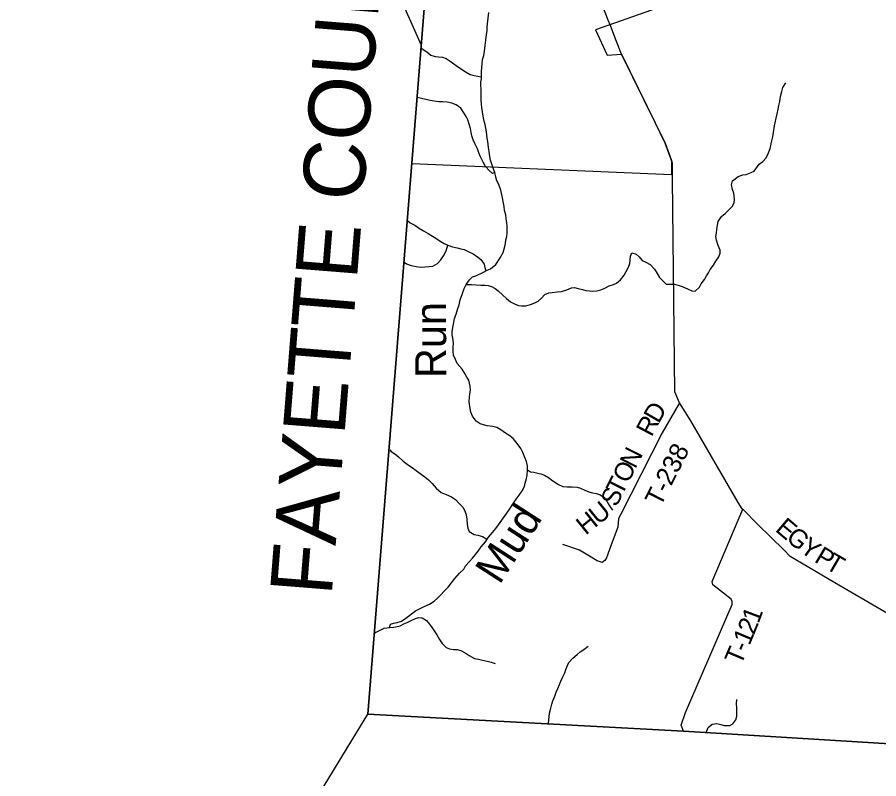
# Model space of a CAD drawing. Extents: x 1643459 to 2064572, y 425441 to 780708.
# Drawn here: x 1746483 to 1760411, y 552035 to 564340 of the extents above; entities that cross this region are included whole.
import ezdxf

# ---------------------------------------------------------------- set-up
doc = ezdxf.new("R2010")
doc.units = 0
for name, color, linetype in [('GM_X_Airport_Class_2', 7, 'Continuous'), ('GM_X_City_Street', 7, 'Continuous'), ('GM_X_Interchange_Ramps', 7, 'Continuous'), ('GM_X_Interstate_Route', 7, 'Continuous'), ('GM_X_Major_River', 7, 'Continuous'), ('GM_X_Major_River_Text', 7, 'Continuous'), ('GM_X_Minor_Lake', 7, 'Continuous'), ('GM_X_Minor_River', 7, 'Continuous'), ('GM_X_Rail_Line_Text', 7, 'Continuous'), ('GM_X_Section_Text', 7, 'Continuous'), ('GM_X_Township_Subdivision', 7, 'Continuous'), ('GM_X_US_Route', 7, 'Continuous')]:
    doc.layers.add(name, color=color, linetype=linetype)

msp = doc.modelspace()

# ---------------------------------------------------------------- linework, layer by layer
at = {"layer": 'GM_X_Airport_Class_2'}
msp.add_lwpolyline([(1756038, 564295), (1755875, 564714), (1755772, 564973), (1755685, 565192), (1755583, 565474)], dxfattribs=at)
at = {"layer": 'GM_X_City_Street'}
msp.add_lwpolyline([(1782573, 583864), (1782039, 574916), (1781479, 565536), (1781241, 561540), (1781210, 561021), (1780907, 555957), (1780637, 551427), (1775689, 551676), (1765505, 552299), (1757255, 552802), (1752151, 553079), (1753220, 566444), (1753383, 568749), (1753386, 568784), (1753562, 571274), (1754339, 581698)], dxfattribs=at)
at = {"layer": 'GM_X_Interstate_Route'}
msp.add_lwpolyline([(1755763, 604727), (1755032, 592905), (1754900, 590773), (1754843, 589851), (1754339, 581698), (1753562, 571274), (1753386, 568784), (1753383, 568749), (1753220, 566444), (1752151, 553079), (1757255, 552802), (1765505, 552299), (1775689, 551676), (1780637, 551427), (1783571, 551280), (1785638, 551176)], dxfattribs=at)
at = {"layer": 'GM_X_Major_River_Text'}
for points in [[(1757187, 558111), (1756908, 557624), (1756238, 556299), (1756204, 556239), (1756191, 556101), (1756085, 555815), (1756007, 555607), (1755985, 555563), (1755939, 555532), (1755859, 555556), (1755708, 555650), (1755574, 555731), (1755305, 555819)], [(1757255, 552802), (1757218, 552901), (1757288, 553105), (1758041, 554853), (1758043, 554897), (1758023, 554938), (1757730, 555171), (1757719, 555220), (1758211, 556392)]]:
    msp.add_lwpolyline(points, dxfattribs=at)
at = {"layer": 'GM_X_Minor_Lake'}
for points in [[(1756172, 563951), (1756079, 564191), (1756038, 564295), (1756038, 564295)], [(1757078, 561729), (1757078, 561731), (1757076, 561984), (1756958, 562307), (1756795, 562637), (1756253, 563741), (1756172, 563951), (1756172, 563951)], [(1765505, 552299), (1764807, 552560), (1764341, 552747), (1763930, 552917), (1763539, 553073), (1763116, 553233), (1762950, 553300), (1762176, 553733), (1761760, 553973), (1761279, 554278), (1760515, 554726), (1759700, 555203), (1759163, 555520), (1758976, 555627), (1758876, 555736), (1758456, 556143), (1758211, 556392), (1758205, 556398), (1758138, 556499), (1757371, 557819), (1757187, 558111), (1757115, 558287), (1757078, 561729)]]:
    msp.add_lwpolyline(points, dxfattribs=at)
at = {"layer": 'GM_X_Minor_River'}
msp.add_lwpolyline([(1745018, 541341), (1746626, 544003), (1749295, 548387), (1749668, 549001), (1749707, 549064), (1752151, 553079), (1757255, 552802), (1765505, 552299), (1775689, 551676), (1780637, 551427), (1783571, 551280), (1785638, 551176), (1790527, 550930), (1792167, 550848), (1793633, 550783), (1798558, 550564), (1804852, 550246), (1808789, 550047), (1810012, 549985), (1810052, 549983), (1816905, 549626), (1824043, 549269)], dxfattribs=at)
at = {"layer": 'GM_X_Rail_Line_Text'}
msp.add_lwpolyline([(1758765, 565171), (1755833, 564137), (1756019, 563730), (1756253, 563741), (1756795, 562636), (1756958, 562307), (1757061, 562024), (1757061, 561796), (1752864, 561969), (1753016, 563885), (1751378, 567567)], dxfattribs=at)
at = {"layer": 'GM_X_US_Route'}
for points in [[(1754382, 560741), (1754397, 560795), (1754401, 560849), (1754406, 560905), (1754404, 560963), (1754399, 561017), (1754389, 561084), (1754380, 561148), (1754363, 561216), (1754353, 561281), (1754342, 561337), (1754323, 561447), (1754300, 561544), (1754269, 561636), (1754239, 561697), (1754218, 561755), (1754202, 561831), (1754175, 561904), (1754134, 562029), (1754121, 562089), (1754110, 562171), (1754102, 562233), (1754089, 562334), (1754082, 562384), (1754071, 562490), (1754059, 562549), (1754048, 562605), (1754034, 562661), (1754015, 562744), (1754004, 562812), (1753992, 562884), (1753989, 562938), (1753985, 563007), (1753984, 563065), (1753982, 563121), (1753981, 563179), (1753980, 563243), (1753980, 563293), (1753987, 563344), (1753989, 563402), (1753990, 563456), (1753992, 563532), (1753997, 563584), (1754007, 563656), (1754026, 563722), (1754039, 563792), (1754050, 563884), (1754058, 563972), (1754067, 564059), (1754078, 564123), (1754082, 564183), (1754087, 564235), (1754098, 564325), (1754105, 564419)], [(1753015, 563843), (1753104, 563783), (1753172, 563728), (1753238, 563704), (1753292, 563703), (1753360, 563695), (1753419, 563674), (1753483, 563633), (1753578, 563562), (1753684, 563489), (1753739, 563454), (1753805, 563413), (1753871, 563397), (1753929, 563386), (1753987, 563377)], [(1756974, 560025), (1757042, 560029), (1757110, 560028), (1757182, 560008), (1757234, 559990), (1757316, 559951), (1757388, 559919), (1757440, 559914), (1757510, 559980), (1757542, 560032), (1757595, 560102), (1757625, 560160), (1757657, 560212), (1757685, 560264), (1757738, 560332), (1757778, 560400), (1757825, 560468), (1757847, 560526), (1757847, 560578), (1757813, 560654), (1757786, 560737), (1757778, 560797), (1757786, 560857), (1757795, 560911), (1757803, 560981), (1757813, 561042), (1757868, 561120), (1757926, 561169), (1757992, 561235), (1758043, 561281), (1758073, 561341), (1758079, 561399), (1758068, 561498), (1758048, 561556), (1758028, 561630), (1758047, 561696), (1758137, 561766), (1758211, 561792), (1758269, 561801), (1758348, 561829), (1758398, 561853), (1758478, 561967), (1758537, 562008), (1758589, 562068), (1758627, 562150), (1758656, 562222), (1758684, 562345), (1758699, 562409), (1758709, 562477), (1758724, 562583), (1758734, 562635), (1758750, 562709), (1758767, 562780), (1758785, 562854), (1758795, 562916), (1758814, 562980), (1758822, 563058), (1758844, 563142), (1758861, 563206), (1758907, 563280)], [(1754202, 561831), (1754166, 561816), (1754115, 561864), (1754053, 561929), (1754016, 562000), (1753973, 562086), (1753945, 562147), (1753922, 562215), (1753883, 562298), (1753853, 562362), (1753834, 562425), (1753820, 562479), (1753811, 562545), (1753797, 562595), (1753766, 562682), (1753741, 562734), (1753701, 562797), (1753654, 562872), (1753578, 562926), (1753507, 562951), (1753433, 562966), (1753365, 562973), (1753299, 562975), (1753223, 562986), (1753161, 562997), (1753089, 563011), (1752948, 563046)], [(1752793, 561054), (1752834, 561017), (1752910, 560980), (1752971, 560939), (1753053, 560890), (1753129, 560847), (1753194, 560805), (1753252, 560768), (1753322, 560723), (1753387, 560686), (1753443, 560656), (1753521, 560631), (1753593, 560612), (1753653, 560598), (1753706, 560585), (1753774, 560554), (1753852, 560520), (1753923, 560471), (1753979, 560424), (1754030, 560353), (1754044, 560299), (1754059, 560243)], [(1752502, 554479), (1752517, 554531), (1752573, 554547), (1752625, 554562), (1752695, 554582), (1752768, 554631), (1752919, 554750), (1753060, 554819), (1753148, 554856), (1753223, 554905), (1753275, 554951), (1753330, 555005), (1753386, 555064), (1753449, 555132), (1753506, 555201), (1753560, 555273), (1753631, 555356), (1753702, 555424), (1753732, 555476), (1753795, 555545), (1753841, 555599), (1753894, 555661), (1753933, 555714), (1753983, 555784), (1754052, 555866), (1754099, 555937), (1754169, 556013), (1754218, 556079), (1754263, 556136), (1754315, 556212), (1754370, 556290), (1754435, 556383), (1754496, 556473), (1754547, 556551), (1754595, 556618), (1754648, 556690), (1754681, 556758), (1754697, 556812), (1754718, 556886), (1754726, 556940), (1754731, 557026), (1754730, 557094), (1754715, 557162), (1754691, 557227), (1754656, 557307), (1754622, 557370), (1754581, 557430), (1754545, 557481), (1754500, 557534), (1754430, 557586), (1754377, 557621), (1754303, 557674), (1754238, 557709), (1754170, 557729), (1754082, 557740), (1754022, 557753), (1753968, 557769), (1753904, 557812), (1753843, 557893), (1753818, 557957), (1753801, 558050), (1753789, 558128), (1753796, 558202), (1753802, 558254), (1753809, 558316), (1753808, 558380), (1753785, 558477), (1753749, 558527), (1753706, 558598), (1753674, 558652), (1753595, 558747), (1753568, 558808), (1753538, 558882), (1753529, 558945), (1753533, 559003), (1753536, 559081), (1753523, 559153), (1753513, 559209), (1753514, 559260), (1753533, 559352), (1753541, 559408), (1753554, 559472), (1753581, 559540), (1753607, 559636), (1753628, 559694), (1753645, 559774), (1753682, 559876), (1753708, 559955), (1753739, 560023), (1753792, 560097), (1753844, 560143), (1753899, 560162), (1754011, 560215), (1754081, 560251), (1754134, 560274), (1754218, 560345), (1754289, 560451), (1754338, 560541), (1754365, 560635), (1754374, 560685), (1754382, 560741)], [(1752737, 560382), (1752778, 560356), (1752852, 560327), (1752933, 560310), (1753003, 560303), (1753075, 560305), (1753144, 560310), (1753200, 560319), (1753276, 560361), (1753331, 560418), (1753375, 560484), (1753416, 560568), (1753443, 560656)], [(1753739, 560023), (1753829, 560024), (1753901, 560018), (1753977, 560013), (1754043, 560010), (1754097, 560004), (1754149, 559987), (1754209, 559955), (1754260, 559920), (1754334, 559847), (1754393, 559794), (1754457, 559744), (1754522, 559707), (1754584, 559682), (1754636, 559676), (1754706, 559679), (1754781, 559698), (1754853, 559724), (1754905, 559755), (1754960, 559803), (1755012, 559858), (1755078, 559888), (1755133, 559895), (1755213, 559901), (1755281, 559906), (1755367, 559933), (1755443, 559969), (1755493, 559976), (1755551, 559959), (1755621, 559941), (1755677, 559926), (1755737, 559918), (1755789, 559913), (1755853, 559918), (1755915, 559938), (1755982, 559965), (1756054, 560001), (1756120, 560020), (1756170, 560042), (1756237, 560095), (1756294, 560175), (1756326, 560233), (1756367, 560304), (1756385, 560362), (1756390, 560414), (1756399, 560480), (1756417, 560534), (1756487, 560510), (1756539, 560469), (1756588, 560410), (1756644, 560382), (1756717, 560347), (1756783, 560272), (1756828, 560202), (1756864, 560135), (1756974, 560025)], [(1752507, 557349), (1752529, 557322), (1752585, 557284), (1752646, 557237), (1752722, 557168), (1752785, 557119), (1752873, 557058), (1752932, 557018), (1752996, 556969), (1753072, 556914), (1753131, 556867), (1753193, 556808), (1753258, 556732), (1753337, 556661), (1753417, 556626), (1753501, 556591), (1753568, 556546), (1753624, 556491), (1753689, 556425), (1753717, 556366), (1753738, 556300), (1753751, 556228), (1753759, 556145), (1753768, 556087), (1753789, 556029), (1753869, 555982), (1753929, 555973), (1754005, 555948), (1754075, 555905)], [(1754731, 557026), (1754781, 556995), (1754837, 556987), (1754897, 556974), (1754949, 556960), (1755009, 556939), (1755070, 556904), (1755144, 556849), (1755231, 556790), (1755301, 556760), (1755371, 556751), (1755453, 556750), (1755535, 556745), (1755587, 556731), (1755657, 556698), (1755724, 556671), (1755784, 556655), (1755844, 556644), (1755900, 556630), (1755972, 556581), (1756015, 556522), (1756056, 556444), (1756108, 556377)], [(1752258, 554376), (1752277, 554397), (1752340, 554431), (1752414, 554466), (1752502, 554479), (1752570, 554487), (1752623, 554494), (1752673, 554508), (1752733, 554539), (1752785, 554561), (1752854, 554590), (1752924, 554626), (1752976, 554643), (1753030, 554633), (1753098, 554592), (1753149, 554535), (1753193, 554475), (1753234, 554412), (1753266, 554360), (1753309, 554285), (1753352, 554220), (1753416, 554156), (1753471, 554135), (1753537, 554124), (1753595, 554122), (1753653, 554109), (1753725, 554070), (1753789, 554026), (1753878, 553981), (1753938, 553968), (1754006, 553951), (1754080, 553934), (1754144, 553918), (1754208, 553895)], [(1755070, 552926), (1755088, 553096), (1755105, 553154), (1755128, 553240), (1755144, 553294), (1755175, 553370), (1755198, 553432), (1755222, 553494), (1755247, 553560), (1755273, 553614), (1755302, 553682), (1755333, 553748), (1755351, 553802), (1755380, 553864), (1755398, 553916), (1755463, 553983), (1755536, 554045), (1755586, 554086), (1755644, 554126), (1755711, 554177)], [(1757620, 552782), (1757655, 552861), (1757717, 552917), (1757791, 552926), (1757859, 552910), (1757913, 552896), (1758001, 552897), (1758051, 552921), (1758102, 552989), (1758116, 553045), (1758117, 553185), (1758113, 553244), (1758117, 553318)]]:
    msp.add_lwpolyline(points, dxfattribs=at)

# ---------------------------------------------------------------- texts
at = {"layer": 'GM_X_Interchange_Ramps'}
for s, rotation, p in [('Run', 90.1404, (1753418, 558511)), ('Mud', 57.1409, (1754279, 555157))]:
    msp.add_text(s, height=500, rotation=rotation, dxfattribs=at).set_placement(p)
at = {"layer": 'GM_X_Major_River'}
for s, rotation, p in [('D', 59.9147, (1756851, 557762)), ('R', 62.2759, (1756738, 557547)), ('N', 63.2263, (1756477, 557031)), ('T-238', 63.184, (1756884, 556418)), ('O', 63.2238, (1756358, 556795)), ('T', 63.2241, (1756257, 556595)), ('S', 65.4374, (1756174, 556413)), ('U', 39.1788, (1755878, 556129)), ('H', 38.9278, (1755672, 555962)), ('1', 69.4922, (1758467, 554532)), ('2', 67.6653, (1758393, 554351)), ('1', 67.0446, (1758320, 554178)), ('T', 66.8428, (1758183, 553857)), ('-', 66.8701, (1758271, 554063))]:
    msp.add_text(s, height=300, rotation=rotation, dxfattribs=at).set_placement(p)
at = {"layer": 'GM_X_Section_Text'}
for s, rotation, p in [('E', 319.7206, (1758722, 556048)), ('G', 320.0226, (1758894, 555902)), ('Y', 324.1521, (1759115, 555718)), ('P', 329.1381, (1759353, 555548)), ('T', 329.7742, (1759530, 555442))]:
    msp.add_text(s, height=300, rotation=rotation, dxfattribs=at).set_placement(p)
at = {"layer": 'GM_X_Township_Subdivision'}
msp.add_text('FAYETTE COUNTY', height=1000, rotation=85.4317, dxfattribs=at).set_placement((1751565, 554979))

doc.saveas('drawing.dxf')
